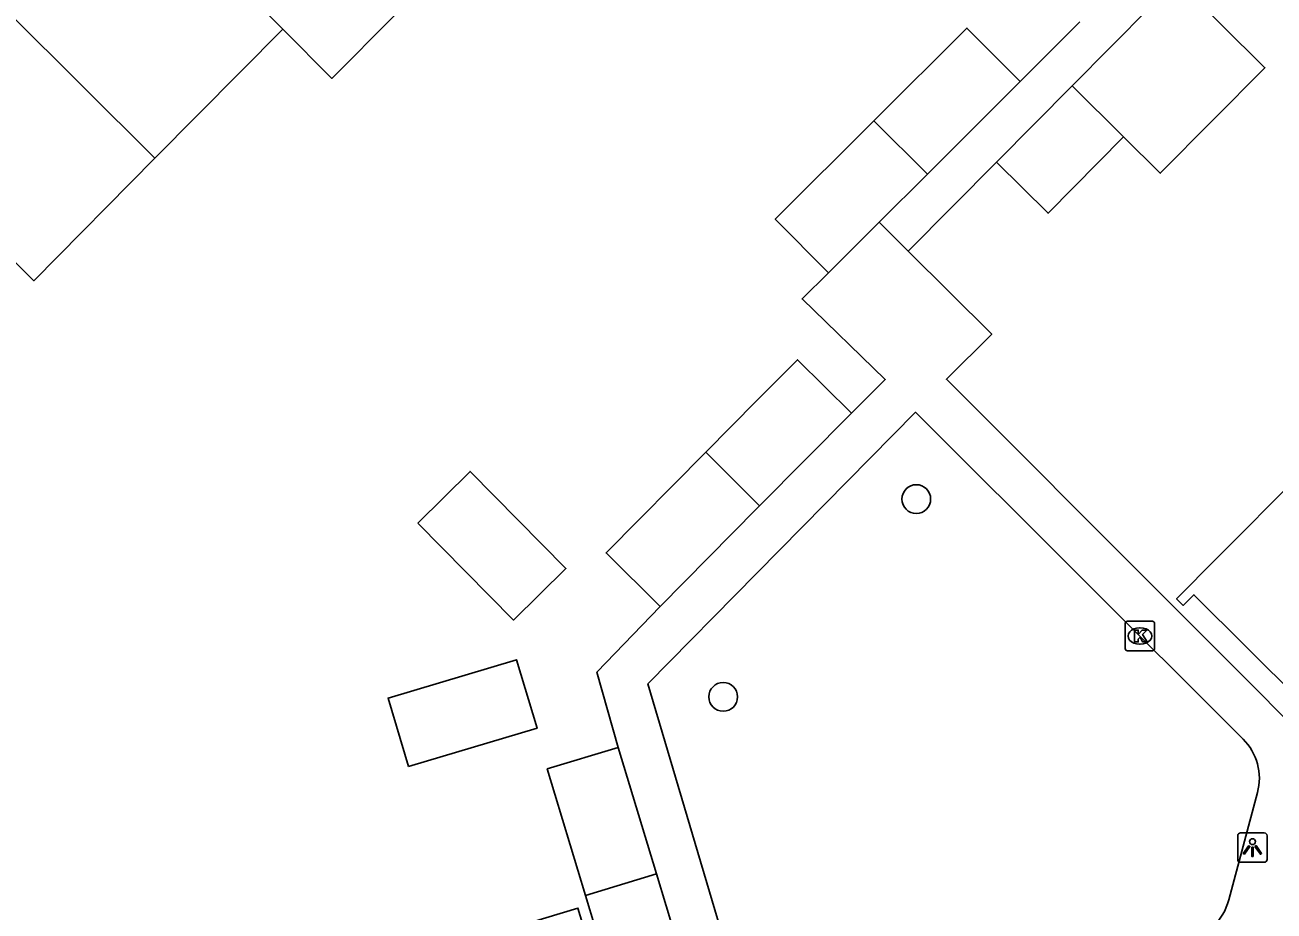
# Model space of a CAD drawing. Extents: x 157767 to 159171, y 387842 to 389425.
# Drawn here: x 158475.12 to 158517.58, y 388600.08 to 388630.19 of the extents above; entities that cross this region are included whole.
import ezdxf

# ---------------------------------------------------------------- set-up
doc = ezdxf.new("R2010")
doc.units = 0
for name, color, linetype in [('IMGEO_Boom', 7, 'Continuous'), ('IMGEO_Kolk', 7, 'Continuous'), ('IMGEO_Lichtpunt', 7, 'Continuous'), ('IMGEO_Pand', 7, 'Continuous'), ('IMGEO_Voetpad_open', 7, 'Continuous')]:
    doc.layers.add(name, color=color, linetype=linetype)

msp = doc.modelspace()

# ---------------------------------------------------------------- linework, layer by layer
at = {"layer": 'IMGEO_Boom'}
for centre in [(158505.417, 388614.074), (158498.853, 388607.352)]:
    msp.add_circle(centre, 0.489, dxfattribs=at)
at = {"layer": 'IMGEO_Kolk'}
for p, q in [((158512.519, 388608.994), (158512.519, 388609.846)), ((158512.594, 388609.92), (158513.446, 388609.92)), ((158513.52, 388609.846), (158513.52, 388608.994)), ((158513.007, 388609.7), (158513.032, 388609.7)), ((158513.03, 388609.14), (158513.005, 388609.14)), ((158513.446, 388608.92), (158512.594, 388608.92))]:
    msp.add_line(p, q, dxfattribs=at)
for points in [[(158512.519, 388608.994), (158512.519, 388609.846)], [(158512.594, 388609.92), (158513.446, 388609.92)], [(158513.52, 388609.846), (158513.52, 388608.994)], [(158512.84, 388609.62), (158512.963, 388609.62), (158512.963, 388609.469), (158513.093, 388609.62), (158513.257, 388609.62), (158513.111, 388609.469), (158513.264, 388609.22), (158513.112, 388609.22), (158513.027, 388609.384), (158512.963, 388609.317), (158512.963, 388609.22), (158512.84, 388609.22), (158512.84, 388609.62)], [(158513.446, 388608.92), (158512.594, 388608.92)]]:
    msp.add_lwpolyline(points, dxfattribs=at)
for centre, start, end in [((158512.596, 388609.844), 91.552, 178.448), ((158512.596, 388609.844), 91.552, 178.448), ((158513.444, 388609.844), 1.552, 88.448), ((158513.444, 388609.844), 1.552, 88.448), ((158512.596, 388608.996), 181.552, 268.448), ((158512.596, 388608.996), 181.552, 268.448), ((158513.444, 388608.996), 271.552, 358.448), ((158513.444, 388608.996), 271.552, 358.448)]:
    msp.add_arc(centre, 0.0765, start, end, dxfattribs=at)
for centre, major_axis, ratio, start_param, end_param in [((158513.006, 388609.42), (-0.387, 0.002), 0.722429, 4.712389, 7.853982), ((158513.031, 388609.42), (-0.39, 0.002), 0.717154, 1.570796, 4.712389)]:
    msp.add_ellipse(centre, major_axis=major_axis, ratio=ratio, start_param=start_param, end_param=end_param, dxfattribs=at)
at = {"layer": 'IMGEO_Lichtpunt'}
for p, q in [((158516.345, 388602.634), (158516.345, 388601.827)), ((158516.345, 388602.634), (158516.345, 388601.827)), ((158517.247, 388602.729), (158516.439, 388602.729)), ((158517.247, 388602.729), (158516.439, 388602.729)), ((158517.341, 388601.827), (158517.341, 388602.634)), ((158517.341, 388601.827), (158517.341, 388602.634)), ((158516.439, 388601.733), (158517.247, 388601.733)), ((158516.439, 388601.733), (158517.247, 388601.733))]:
    msp.add_line(p, q, dxfattribs=at)
for points in [[(158516.719, 388602.298), (158516.758, 388602.27), (158516.57, 388602.008), (158516.532, 388602.035), (158516.719, 388602.298)], [(158516.821, 388602.25), (158516.868, 388602.25), (158516.868, 388601.928), (158516.821, 388601.928), (158516.821, 388602.25)], [(158516.931, 388602.27), (158516.969, 388602.297), (158517.156, 388602.035), (158517.117, 388602.007), (158516.931, 388602.27)]]:
    msp.add_lwpolyline(points, dxfattribs=at)
msp.add_circle((158516.844, 388602.432), 0.0994, dxfattribs=at)
for centre, start, end in [((158516.439, 388602.634), 90, 180), ((158516.439, 388602.634), 90, 180), ((158517.247, 388602.634), 0, 90), ((158517.247, 388602.634), 0, 90), ((158516.439, 388601.827), 180, 270), ((158516.439, 388601.827), 180, 270), ((158517.247, 388601.827), 270, 0), ((158517.247, 388601.827), 270, 360)]:
    msp.add_arc(centre, 0.0946, start, end, dxfattribs=at)
at = {"layer": 'IMGEO_Pand'}
for points in [[(158483.884, 388630.04), (158476.455, 388637.466)], [(158488.109, 388634.302), (158489.787, 388632.636), (158485.553, 388628.372), (158483.884, 388630.04)], [(158479.537, 388625.654), (158472.092, 388633.064)], [(158510.714, 388628.115), (158513.369, 388630.792), (158514.274, 388631.704)], [(158512.467, 388626.379), (158513.709, 388625.147), (158517.268, 388628.735), (158514.274, 388631.704)], [(158483.884, 388630.04), (158479.537, 388625.654)], [(158503.973, 388626.924), (158507.139, 388630.08), (158508.952, 388628.26)], [(158508.952, 388628.26), (158505.8, 388625.119)], [(158508.143, 388625.522), (158510.714, 388628.115)], [(158510.714, 388628.115), (158512.467, 388626.379)], [(158502.436, 388621.767), (158500.623, 388623.586), (158503.973, 388626.924)], [(158503.973, 388626.924), (158505.8, 388625.119)], [(158512.467, 388626.379), (158509.895, 388623.785), (158508.143, 388625.522)], [(158479.537, 388625.654), (158475.416, 388621.496), (158473.632, 388623.264)], [(158505.8, 388625.119), (158504.156, 388623.481)], [(158504.156, 388623.481), (158502.436, 388621.767)], [(158498.264, 388615.667), (158500, 388617.419), (158501.379, 388618.81), (158503.213, 388616.992)], [(158528.712, 388610.3), (158527.003, 388608.581), (158522.085, 388603.634), (158514.855, 388610.823), (158514.495, 388610.461), (158514.268, 388610.687), (158515.649, 388612.076), (158521.238, 388617.698)], [(158503.213, 388616.992), (158500.09, 388613.842)], [(158496.707, 388610.428), (158494.873, 388612.246), (158498.264, 388615.667)], [(158498.264, 388615.667), (158500.09, 388613.842)], [(158488.474, 388613.258), (158490.251, 388615.014), (158493.507, 388611.719), (158491.73, 388609.963), (158488.474, 388613.258)], [(158500.09, 388613.842), (158500, 388613.751), (158496.707, 388610.428)], [(158488.157, 388604.982), (158487.462, 388607.31), (158491.83, 388608.613), (158492.525, 388606.285), (158488.157, 388604.982)], [(158494.171, 388600.602), (158492.873, 388604.906), (158495.287, 388605.634)], [(158495.287, 388605.634), (158496.584, 388601.334)], [(158494.171, 388600.602), (158496.584, 388601.334)], [(158496.584, 388601.334), (158497.896, 388596.984)], [(158497.896, 388596.984), (158495.482, 388596.256), (158494.171, 388600.602)], [(158490.653, 388599.184), (158491.602, 388596.056), (158494.863, 388597.046), (158493.914, 388600.173), (158490.653, 388599.184)]]:
    msp.add_lwpolyline(points, dxfattribs=at)
at = {"layer": 'IMGEO_Voetpad_open'}
for points in [[(158510.978, 388630.291), (158508.952, 388628.26)], [(158505.144, 388622.5), (158508.143, 388625.522)], [(158504.156, 388623.481), (158505.144, 388622.5)], [(158505.144, 388622.5), (158507.984, 388619.682), (158506.444, 388618.145), (158521.077, 388603.498)], [(158502.436, 388621.767), (158501.536, 388620.876), (158504.365, 388618.137), (158503.213, 388616.992)], [(158514.666, 388599.041), (158500.168, 388594.735), (158500, 388595.302), (158496.294, 388607.79), (158500, 388611.551), (158505.396, 388617.026), (158516.525, 388605.92)], [(158496.707, 388610.428), (158494.559, 388608.187), (158495.287, 388605.634)], [(158517.014, 388604.1), (158516.037, 388600.45)]]:
    msp.add_lwpolyline(points, dxfattribs=at)
for centre, radius, start, end in [((158515.199, 388604.588), 1.88, 344.9518, 45.1264), ((158514.091, 388600.972), 2.015, 286.5883, 344.9779)]:
    msp.add_arc(centre, radius, start, end, dxfattribs=at)

doc.saveas('drawing.dxf')
